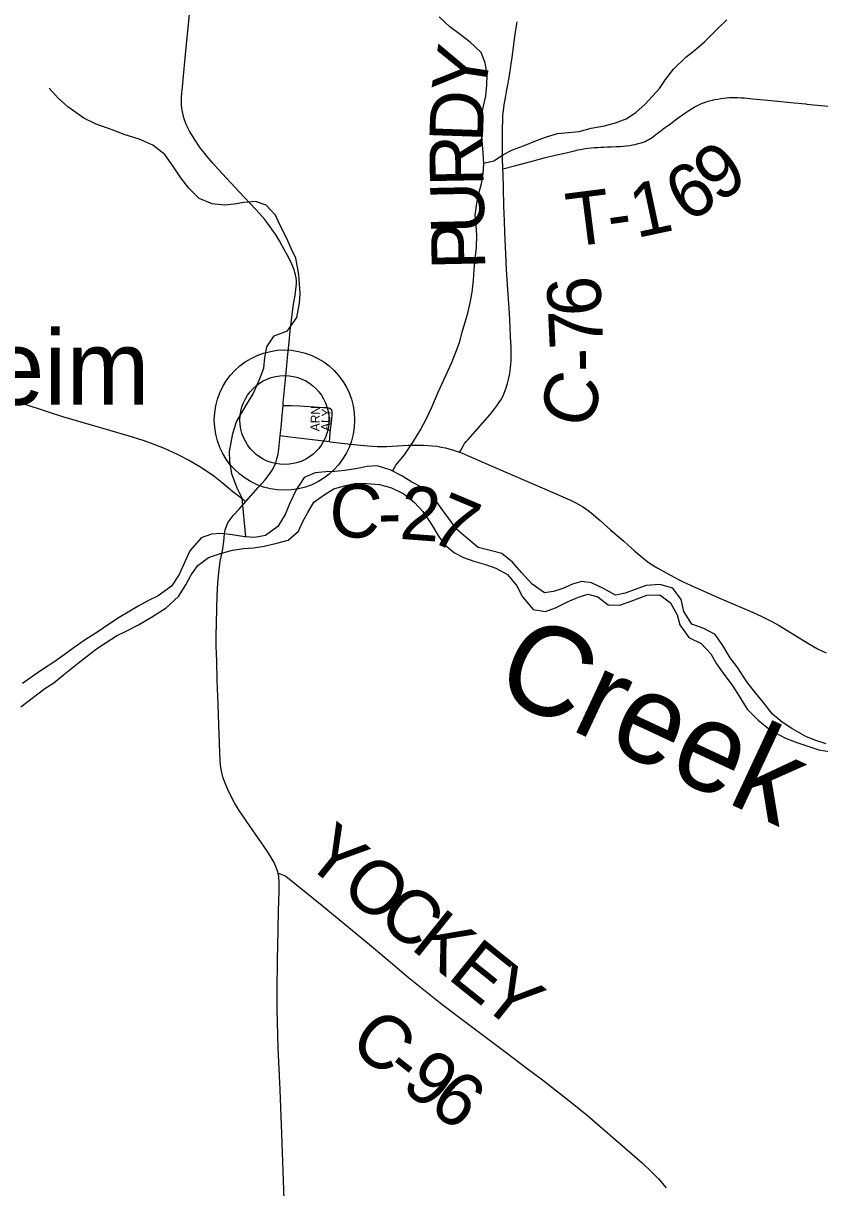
# Model space of a CAD drawing. Extents: x 1451455 to 1749751, y 218250 to 574981.
# Drawn here: x 1589330 to 1593788, y 338538 to 345060 of the extents above; entities that cross this region are included whole.
import ezdxf

# ---------------------------------------------------------------- set-up
doc = ezdxf.new("R2010")
doc.units = 0
for name, color, linetype in [('GM_X_County_Road', 7, 'Continuous'), ('GM_X_County_Road_Text', 7, 'Continuous'), ('GM_X_Minor_River', 7, 'Continuous'), ('GM_X_Minor_River_Text', 7, 'Continuous'), ('GM_X_Township_Road', 7, 'Continuous'), ('GM_X_Township_Road_Text', 7, 'Continuous'), ('GM_X_Township_Subdivision', 7, 'Continuous'), ('GM_X_Township_Subdivision_Text', 7, 'Continuous'), ('GM_X_Unincorporated', 7, 'Continuous'), ('GM_X_Unincorporated_Location', 7, 'Continuous'), ('GM_X_Unincorporated_Text', 7, 'Continuous')]:
    doc.layers.add(name, color=color, linetype=linetype)

msp = doc.modelspace()

# ---------------------------------------------------------------- linework, layer by layer
at = {"layer": 'GM_X_County_Road'}
for points in [[(1590783.5, 342919.5), (1590784.9, 342934.4), (1590797, 343063.8), (1590804.7, 343143), (1590809.1, 343188.6), (1590817.6, 343274.1), (1590823.8, 343336.5), (1590827.2, 343367.8), (1590830.3, 343396.2), (1590835.9, 343443.9), (1590844.8, 343498.3), (1590851.1, 343534.3), (1590857.7, 343583.6), (1590858.7, 343598.7), (1590858.2, 343617), (1590856.4, 343634.8), (1590853.9, 343650.1), (1590850.3, 343664.8), (1590845.9, 343679.1), (1590834.6, 343706.8), (1590815.7, 343745.4), (1590781, 343809), (1590763.2, 343841.3), (1590741, 343877.9), (1590725.5, 343900.7), (1590708, 343926.2), (1590680, 343962.9), (1590652.8, 343993.9), (1590629.5, 344018.9), (1590537.9, 344114.9), (1590421.4, 344242), (1590391.3, 344276.3), (1590356.6, 344315.7), (1590338.5, 344339), (1590320.4, 344362), (1590287.4, 344410.6), (1590272.9, 344435), (1590260.8, 344455.4), (1590242.2, 344493.3), (1590228.4, 344529.6), (1590220, 344564), (1590216.5, 344582.2), (1590215.1, 344602.5), (1590214.9, 344621.6), (1590215.9, 344642.3), (1590217.5, 344672.1), (1590220, 344702.7), (1590225.6, 344765.9), (1590235.3, 344864.8), (1590250.4, 345018.4), (1590276.5, 345278.1)], [(1592014.6, 344244.9), (1592012.9, 344307.1), (1592011.8, 344359.4), (1592011.7, 344377.5), (1592011.8, 344401.6), (1592011.7, 344425.7), (1592012.8, 344476.4), (1592013.5, 344512.5), (1592014.7, 344545), (1592016.9, 344571.1), (1592020.8, 344603.6), (1592030.1, 344653.2), (1592036, 344686.5), (1592043.9, 344723.8), (1592048.1, 344746.4), (1592052, 344770.7), (1592055.3, 344791.3), (1592061.2, 344832.4), (1592065.5, 344868.4), (1592069.4, 344896.2), (1592073.4, 344924.1), (1592078.1, 344957.8), (1592083.8, 344998.9), (1592088.5, 345033.3), (1592094.1, 345068.5)], [(1591772.4, 342656.9), (1591777.3, 342665.7), (1591786.4, 342682.2), (1591793.4, 342694.4), (1591800.2, 342705.3), (1591809, 342716.5), (1591819.8, 342729.1), (1591832.4, 342743.4), (1591943.1, 342869.3), (1591970, 342902.7), (1591980.9, 342917), (1591991.7, 342933.1), (1592000.4, 342947), (1592008.2, 342960.8), (1592015.2, 342973.9), (1592021.7, 342988.6), (1592027.8, 343003.4), (1592033.4, 343018.6), (1592037.3, 343030.7), (1592040.7, 343042.4), (1592045.7, 343064.1), (1592049.4, 343081.5), (1592052.7, 343097.5), (1592054.7, 343113.6), (1592056.8, 343131), (1592058.6, 343147.9), (1592060.3, 343170.5), (1592061.2, 343193), (1592061.2, 343220.8), (1592060.5, 343245.4), (1592057.8, 343304.2), (1592054.7, 343359.3), (1592050.8, 343435.2), (1592042.1, 343568), (1592034.7, 343681.3), (1592030.2, 343769.3), (1592025.6, 343890.6), (1592023.1, 343952.9), (1592020.3, 344034.9), (1592017.3, 344139.8), (1592015.4, 344212), (1592014.6, 344244.9)], [(1589321.6, 342931.7), (1589468.3, 342884.1), (1589549.3, 342857.9), (1589709.8, 342811.2), (1589914.5, 342751.2), (1589998.9, 342724.3), (1590045.7, 342708.8), (1590094.8, 342690), (1590119, 342679.8), (1590143, 342669.5), (1590190.5, 342646.9), (1590263, 342608.6), (1590317.1, 342577.6), (1590355.8, 342552.9), (1590395.9, 342524.2), (1590442.3, 342487.9), (1590502.9, 342437.9), (1590517, 342426.8)], [(1590768.5, 342751.6), (1590772.3, 342795.1), (1590778.1, 342860.9), (1590783.5, 342919.5)], [(1590707.1, 342533.7), (1590722.2, 342556.2), (1590734, 342577), (1590742.8, 342598.2), (1590749.7, 342621.1), (1590755.6, 342647), (1590759.9, 342676.3), (1590768.5, 342751.6)], [(1590768.5, 342751.6), (1590822.2, 342744.4), (1591042.9, 342716.6)], [(1591042.9, 342716.6), (1591046.7, 342716.1), (1591160.7, 342702.1), (1591258.7, 342692.5), (1591283.9, 342690.3), (1591311.2, 342689.3), (1591337.8, 342689.1), (1591363.8, 342689.3), (1591484.9, 342695.9), (1591540.4, 342697), (1591570.4, 342696.6), (1591595.8, 342695.2), (1591621.1, 342693.5), (1591644.3, 342690.3), (1591668.2, 342686.3), (1591692.3, 342681.5), (1591712.2, 342676.8), (1591733.2, 342670.8), (1591772.4, 342656.9)], [(1591772.4, 342656.9), (1591772.9, 342656.7), (1591842, 342626.9), (1591962.6, 342575), (1592152.4, 342493.4), (1592303, 342428.4), (1592392.9, 342388.9), (1592418.1, 342376.3), (1592439.1, 342364.9), (1592460.2, 342352.5), (1592477.8, 342340.9), (1592491.8, 342330.5), (1592509.1, 342317.7), (1592558.6, 342275.3), (1592617.5, 342223.1), (1592691.6, 342158.3), (1592752.5, 342103.4), (1592797.2, 342066), (1592826.9, 342042.3), (1592859.3, 342020.9), (1592881.9, 342007.5), (1592927.6, 341981.4), (1592976.6, 341954.7), (1592997.3, 341944.6), (1593023.9, 341932), (1593089.6, 341901.9), (1593236.3, 341836.1), (1593314.5, 341802.2), (1593350.8, 341787.1), (1593410.9, 341761.3), (1593464.6, 341737.1), (1593493.8, 341723.1), (1593523, 341707.8), (1593560.1, 341687.2), (1593721.9, 341587.4), (1593776.5, 341556.7), (1593823.7, 341533.4)], [(1590574.9, 342380.9), (1590644.8, 342459.1), (1590683.9, 342503.5), (1590706.1, 342532.2), (1590707.1, 342533.7)], [(1590517, 342426.8), (1590546.5, 342403.4), (1590574.9, 342380.9)], [(1590755.7, 340299.1), (1590754.2, 340306.3), (1590745.8, 340331.7), (1590733.5, 340359), (1590717.2, 340387.9), (1590692.1, 340426.7), (1590599, 340561.8), (1590538.3, 340651.2), (1590512.6, 340692.8), (1590490.6, 340732.8), (1590472.3, 340771), (1590458.8, 340804.1), (1590447.3, 340837.9), (1590440.9, 340863), (1590435.8, 340891.6), (1590432.2, 340927.2), (1590425, 341130.2), (1590421.1, 341245), (1590415.7, 341379.2), (1590412.1, 341487.2), (1590410.1, 341572.1), (1590410, 341634), (1590411.5, 341692.9), (1590412.4, 341787.1), (1590414.4, 341853.2), (1590419, 341924.9), (1590424.4, 341983.5), (1590432.6, 342045.1), (1590445.8, 342117), (1590452.2, 342157.5), (1590456, 342200.8), (1590459.9, 342222.9), (1590466.3, 342244), (1590474.8, 342261.1), (1590486.9, 342279.9), (1590505, 342302.7), (1590537.7, 342339.2), (1590574.9, 342380.9)], [(1590823.5, 337296.9), (1590824, 337328.9), (1590822.9, 337506), (1590821.7, 337588), (1590820.4, 337637.2), (1590813, 337833.9), (1590809, 337958.4), (1590800, 338201.1), (1590787.2, 338525.5), (1590784.4, 338630.4), (1590777, 338840.3), (1590766.9, 339086.1), (1590756.6, 339322), (1590751, 339538.3), (1590750.8, 339633.4), (1590752.4, 339820.2), (1590754.4, 339889), (1590759.1, 340085.9), (1590761.9, 340200.5), (1590762.4, 340250.2), (1590759.7, 340280.1), (1590755.7, 340299.1)], [(1590755.7, 340299.1), (1590767.1, 340295.4), (1590786.8, 340289), (1590799.6, 340282.6), (1590809.5, 340275.6), (1591002, 340118.4), (1591118.3, 340022.3), (1591278.3, 339891.3), (1591395.5, 339791), (1591485.4, 339714.6), (1591673.1, 339566), (1591816.7, 339457), (1592031.9, 339295.4), (1592149.4, 339206.1), (1592236, 339141.1), (1592409.5, 339005.9), (1592488.3, 338941.4), (1592793.3, 338676.9), (1592848.8, 338625.4), (1592885.3, 338587.3), (1592927.8, 338536.9)]]:
    msp.add_lwpolyline(points, dxfattribs=at)
at = {"layer": 'GM_X_Minor_River'}
for points in [[(1591396.3, 342551.7), (1591414.5, 342585.4), (1591463.3, 342642.9), (1591512.4, 342716.3), (1591553.3, 342781.8), (1591586.2, 342845.5), (1591617.1, 342909.2), (1591652.3, 342992.9), (1591726.7, 343156.1), (1591751.5, 343217.9), (1591772.3, 343271.7), (1591787.2, 343329.6), (1591818.7, 343435.4), (1591831.5, 343493.3), (1591842.4, 343553.3), (1591849.4, 343621.4), (1591854.3, 343681.4), (1591859.2, 343739.5), (1591866.1, 343803.5), (1591869.2, 343873.7), (1591864, 343927.9), (1591858.8, 343984.1), (1591867.8, 344052.1), (1591880.6, 344108), (1591895.4, 344159.9), (1591904.2, 344215.9), (1591907, 344272), (1591904, 344334.2), (1591899, 344400.4), (1591893.7, 344452.6), (1591888.7, 344514.8), (1591905.8, 344594.8), (1591918.7, 344652.7), (1591923.6, 344712.8), (1591926.4, 344770.9), (1591915.5, 344839.2), (1591892.3, 344895.7), (1591831.3, 344954.7), (1591768.1, 345001.8), (1591716.7, 345040.6), (1591657.6, 345095.7)], [(1591906.8, 344276.9), (1591963.2, 344289.2), (1592017.7, 344324.5), (1592068, 344351.8), (1592130.3, 344372.9), (1592202.6, 344403.9), (1592258.8, 344423.1), (1592321, 344442.2), (1592381, 344447.3), (1592441.1, 344454.5), (1592509.2, 344471.5), (1592583.4, 344486.4), (1592645.5, 344501.5), (1592703.8, 344524.7), (1592758.2, 344560), (1592810.8, 344607.3), (1592892, 344694.3), (1592924.8, 344745.9), (1592969.5, 344803.3), (1593038.4, 344870.5), (1593089, 344909.8), (1593143.6, 344955.1), (1593216.5, 345028.1), (1593267.2, 345079.5)], [(1590575.9, 342182.6), (1590554.7, 342399.6), (1590527.6, 342456.2), (1590496.8, 342536.8), (1590485.9, 342607.1), (1590484.7, 342661.3), (1590502.2, 342761.3), (1590523.1, 342827.1), (1590570.3, 342908.6), (1590617.3, 342984.1), (1590652.5, 343063.8), (1590675.4, 343127.6), (1590682.3, 343187.6), (1590693.2, 343247.6), (1590734.1, 343309.1), (1590808.4, 343338.1), (1590861.5, 343411.5), (1590876.6, 343491.5), (1590879.4, 343545.5), (1590876.3, 343599.7), (1590873, 343651.9), (1590854.4, 343744.4), (1590831.2, 343794.9), (1590802.2, 343857.4), (1590763.4, 343934.2), (1590742.2, 343984.6), (1590689.1, 344041.6), (1590629.5, 344062.5), (1590563.4, 344055.4), (1590509.4, 344046.2), (1590455.4, 344041), (1590387.5, 344048), (1590314.1, 344079.2), (1590257, 344136.2), (1590212, 344195), (1590170.9, 344255.7), (1590122, 344324.6), (1590054.9, 344377.8), (1589977.5, 344411), (1589894, 344436.3), (1589826.5, 344463.3), (1589737, 344494.8), (1589667.6, 344527.9), (1589578.7, 344591.3), (1589525.5, 344640.3), (1589474.4, 344697.1)], [(1593825, 341024.7), (1593761.3, 341043.7), (1593709.7, 341064.5), (1593632.4, 341109.7), (1593577, 341144.6), (1593523.7, 341189.5), (1593470.7, 341256.4), (1593421.7, 341319.2), (1593380.5, 341371.9), (1593329.7, 341448.8), (1593286.6, 341505.6), (1593245.6, 341574.3), (1593202.6, 341637.1), (1593139.1, 341670.1), (1593071.6, 341695.1), (1593026.7, 341766), (1593011.7, 341832.3), (1592966.6, 341895.1), (1592893, 341916.2), (1592817, 341911.3), (1592748.7, 341886.3), (1592698.5, 341867), (1592644.4, 341855.8), (1592577.1, 341894.8), (1592509.6, 341925.9), (1592455.7, 341932.7), (1592403.6, 341917.4), (1592349.3, 341894.2), (1592297.1, 341876.9), (1592247, 341869.6), (1592177.8, 341918.8), (1592118.9, 341983.8), (1592067.8, 342040.6), (1592008.6, 342089.6), (1591942.9, 342106.6), (1591875.2, 342123.6), (1591806.1, 342180.8), (1591754.8, 342225.6), (1591711.8, 342286.4), (1591674.6, 342337.1), (1591633.5, 342393.8), (1591562.5, 342459), (1591505, 342489.9), (1591449.6, 342524.8), (1591384.2, 342557.8), (1591310.6, 342581), (1591254.6, 342577.8), (1591200.5, 342566.5), (1591130.4, 342555.6), (1591074.4, 342548.4), (1591022.4, 342547.1), (1590964.4, 342542), (1590902.1, 342514.8), (1590857.1, 342447.3), (1590822, 342371.7), (1590795.1, 342307.9), (1590754.1, 342240.4), (1590685.5, 342191.3), (1590625.4, 342180.1), (1590569.5, 342182.9), (1590499.7, 342194), (1590437.9, 342202.9), (1590383.9, 342197.7), (1590325.7, 342178.5), (1590262.6, 342105.2), (1590233.8, 342043.5), (1590202.7, 341971.8), (1590159.8, 341906.3), (1590085.1, 341853.3), (1590030.7, 341826), (1589972.3, 341794.8), (1589915.9, 341761.5), (1589865.5, 341732.2), (1589807, 341693), (1589746.4, 341651.7), (1589681.9, 341610.6), (1589615.2, 341563.4), (1589558.7, 341522.2), (1589500.1, 341480.9), (1589443.6, 341443.7), (1589383.1, 341402.5), (1589324.5, 341361.2)], [(1589316.6, 341231), (1589387.3, 341286.1), (1589450, 341333.3), (1589500.4, 341364.7), (1589555, 341410), (1589637.9, 341476.9), (1589739, 341555.6), (1589793.5, 341590.9), (1589852, 341628.1), (1589906.3, 341655.4), (1589974.8, 341690.5), (1590047.3, 341733.5), (1590130, 341786.5), (1590198.9, 341849.6), (1590239.8, 341915.1), (1590268.6, 341970.8), (1590307.4, 342022.4), (1590366, 342067.6), (1590434.2, 342090.7), (1590500.4, 342107.8), (1590562.5, 342118.9), (1590618.5, 342122.1), (1590678.6, 342131.2), (1590748.8, 342148.2), (1590813, 342165.3), (1590869.6, 342214.6), (1590894.4, 342268.4), (1590923.1, 342320.1), (1590956, 342377.7), (1591018.6, 342422.9), (1591068.9, 342452.2), (1591125.1, 342469.4), (1591195.3, 342484.4), (1591253.2, 342481.6), (1591323, 342476.5), (1591390.7, 342457.5), (1591460.1, 342424.4), (1591519.3, 342375.4), (1591566.5, 342324.6), (1591613.4, 342255.8), (1591654.4, 342187), (1591691.6, 342136.4), (1591742.9, 342093.5), (1591794.4, 342066.7), (1591852.1, 342047.8), (1591917.7, 342028.8), (1591975.4, 342007.9), (1592040.8, 341972.9), (1592091.8, 341908), (1592124.9, 341847.4), (1592183.7, 341776.3), (1592253.5, 341765.3), (1592309.8, 341786.5), (1592376.2, 341819.6), (1592438.5, 341844.8), (1592490.7, 341862), (1592546.4, 341847.2), (1592603.7, 341802.2), (1592669.6, 341801.3), (1592741.9, 341826.3), (1592820.2, 341857.2), (1592892.2, 341858.1), (1592953.4, 341813.1), (1592990.4, 341746.4), (1593005.6, 341690.1), (1593054.5, 341619.2), (1593123.9, 341586.1), (1593179, 341527.2), (1593210.2, 341472.6), (1593247.4, 341420), (1593302.2, 341347), (1593337.4, 341290.4), (1593382.3, 341217.6), (1593443.3, 341156.6), (1593512.4, 341101.4), (1593595.7, 341056.1), (1593659.2, 341031.1), (1593720.9, 341010.2), (1593782.5, 340991.2), (1593890.1, 340973.6)]]:
    msp.add_lwpolyline(points, dxfattribs=at)
at = {"layer": 'GM_X_Township_Road'}
for points in [[(1592014.6, 344244.9), (1592078.5, 344262), (1592170.1, 344285.9), (1592252.1, 344307.2), (1592307.7, 344320.6), (1592352.4, 344331), (1592407.1, 344344), (1592436.2, 344350.6), (1592457.9, 344355.3), (1592474.4, 344358.4), (1592490.8, 344361), (1592508.7, 344362.7), (1592527.8, 344364), (1592545.5, 344364.9), (1592562.9, 344365.7), (1592580.2, 344366.6), (1592599.8, 344367.5), (1592620.2, 344368.3), (1592648.4, 344369.7), (1592671, 344370.5), (1592689, 344371.7), (1592705.7, 344373.1), (1592724.4, 344375.7), (1592740, 344378.3), (1592754.8, 344381.4), (1592772.5, 344385.7), (1592788.6, 344390.5), (1592799.4, 344394.4), (1592810, 344398.6), (1592820.7, 344403.9), (1592831.1, 344409.6), (1592841.1, 344415.2), (1592850, 344420.8), (1592860.6, 344428.7), (1592871, 344436.2), (1592885.4, 344447.3), (1592898.4, 344457.7), (1592912.2, 344468.3), (1592924.9, 344477.7), (1592935.7, 344485.9), (1592954, 344499.4), (1592968.7, 344509.8), (1592980.5, 344518.6), (1592996.5, 344529.8), (1593019.9, 344546.7), (1593044.3, 344563.7), (1593056, 344571.5), (1593070.3, 344580.6), (1593084.6, 344589.3), (1593097.1, 344596.5), (1593111.9, 344604), (1593126.8, 344610.5), (1593142.7, 344617), (1593157.5, 344621.9), (1593171.8, 344625.7), (1593187, 344629.6), (1593201.8, 344632.7), (1593217.8, 344635.7), (1593234.8, 344638.3), (1593252.1, 344640.9), (1593266.8, 344642.7), (1593281.7, 344644), (1593296.1, 344645), (1593314.2, 344644.8), (1593329.4, 344644.4), (1593347.2, 344643.1), (1593365.4, 344641.8), (1593414.5, 344637), (1593498.2, 344628.8), (1593644.9, 344614.4), (1593710.7, 344607.8), (1593715.4, 344607.3)], [(1593715.4, 344607.3), (1593792.3, 344600.3), (1593909.8, 344590), (1594011.1, 344581.6), (1594230.1, 344563), (1594393.5, 344548.6), (1594674.5, 344523.8), (1594783.4, 344515.3)]]:
    msp.add_lwpolyline(points, dxfattribs=at)
at = {"layer": 'GM_X_Township_Subdivision'}
for points in [[(1590783.5, 342919.5), (1590799.9, 342919.2), (1590829, 342918.5), (1590874.9, 342916.3), (1590985.7, 342909.7), (1591010.7, 342908.1), (1591028.7, 342906.9), (1591035.4, 342906.2), (1591041.6, 342905), (1591045.1, 342903.9), (1591049.7, 342901.1), (1591053.1, 342897.6), (1591055.4, 342893.8)], [(1591042.9, 342716.6), (1591044.8, 342736.9), (1591047.6, 342767.3), (1591056.3, 342838.5), (1591059.2, 342871.8), (1591059, 342880.3), (1591058.4, 342885.6), (1591057, 342890.1), (1591055.4, 342893.8)]]:
    msp.add_lwpolyline(points, dxfattribs=at)
at = {"layer": 'GM_X_Unincorporated'}
for radius in [392.8, 249]:
    msp.add_circle((1590791.7, 342837.4), radius, dxfattribs=at)
at = {"layer": 'GM_X_Unincorporated_Location'}
msp.add_line((1590791.7, 342837.4), (1590791.7, 342837.4), dxfattribs=at)

# ---------------------------------------------------------------- texts
at = {"layer": 'GM_X_County_Road_Text'}
for s, rotation, p in [('Y', 81.21949, (1591910.2, 344645.1)), ('D', 88.04709, (1591902, 344390.7)), ('R', 91.1085, (1591906.8, 344148.5)), ('U', 91.1654, (1591912.2, 343884.7)), ('P', 91.16421, (1591916.3, 343682.3)), ('6', 92.72157, (1592568.4, 343426.7)), ('7', 92.68299, (1592577, 343241.9)), ('-', 91.16454, (1592579.8, 343110)), ('C', 73.94469, (1592499, 342775.9)), ('C', 354.21562, (1591029.8, 342195.6)), ('2', 355.65558, (1591431.8, 342172.7)), ('7', 337.17278, (1591591.3, 342164.7)), ('-', 1.5323, (1591316.8, 342169.2)), ('Y', 321.02047, (1590887.5, 340366)), ('O', 321.24134, (1591093.7, 340199.2)), ('C', 321.24318, (1591299.5, 340033.9)), ('K', 321.24064, (1591491.7, 339879.6)), ('E', 321.24064, (1591697.5, 339714.4)), ('Y', 321.24134, (1591872.5, 339573.9)), ('C', 321.38835, (1591141.1, 339331)), ('9', 322.51718, (1591435.5, 339097.1)), ('-', 321.7819, (1591335.4, 339175.9)), ('6', 323.6481, (1591587.3, 338980.7))]:
    msp.add_text(s, height=300, rotation=rotation, dxfattribs=at).set_placement(p)
at = {"layer": 'GM_X_Minor_River_Text'}
msp.add_text('Creek', height=499.9, rotation=334.96431, dxfattribs=at).set_placement((1591946.1, 341311.8))
at = {"layer": 'GM_X_Township_Road_Text'}
for s, rotation, p in [('9', 35.84441, (1593222.5, 344047.1)), ('6', 31.87968, (1593046.8, 343936.8)), ('1', 12.02334, (1592761.4, 343856.2)), ('T', 7.26641, (1592390, 343806.3)), ('-', 7.9155, (1592616.3, 343835.2))]:
    msp.add_text(s, height=300, rotation=rotation, dxfattribs=at).set_placement(p)
at = {"layer": 'GM_X_Township_Subdivision_Text'}
for s, rotation, p in [('ARN', 88.14874, (1590986.6, 342774)), ('Y', 88.23633, (1591049, 342855.6)), ('A', 87.7701, (1591046, 342776)), ('L', 87.84476, (1591047.7, 342820.1))]:
    msp.add_text(s, height=50, rotation=rotation, dxfattribs=at).set_placement(p)
at = {"layer": 'GM_X_Unincorporated_Text'}
msp.add_text('Arnheim', height=417, rotation=0.00001, dxfattribs=at).set_placement((1587959.8, 342923.4))

doc.saveas('drawing.dxf')
